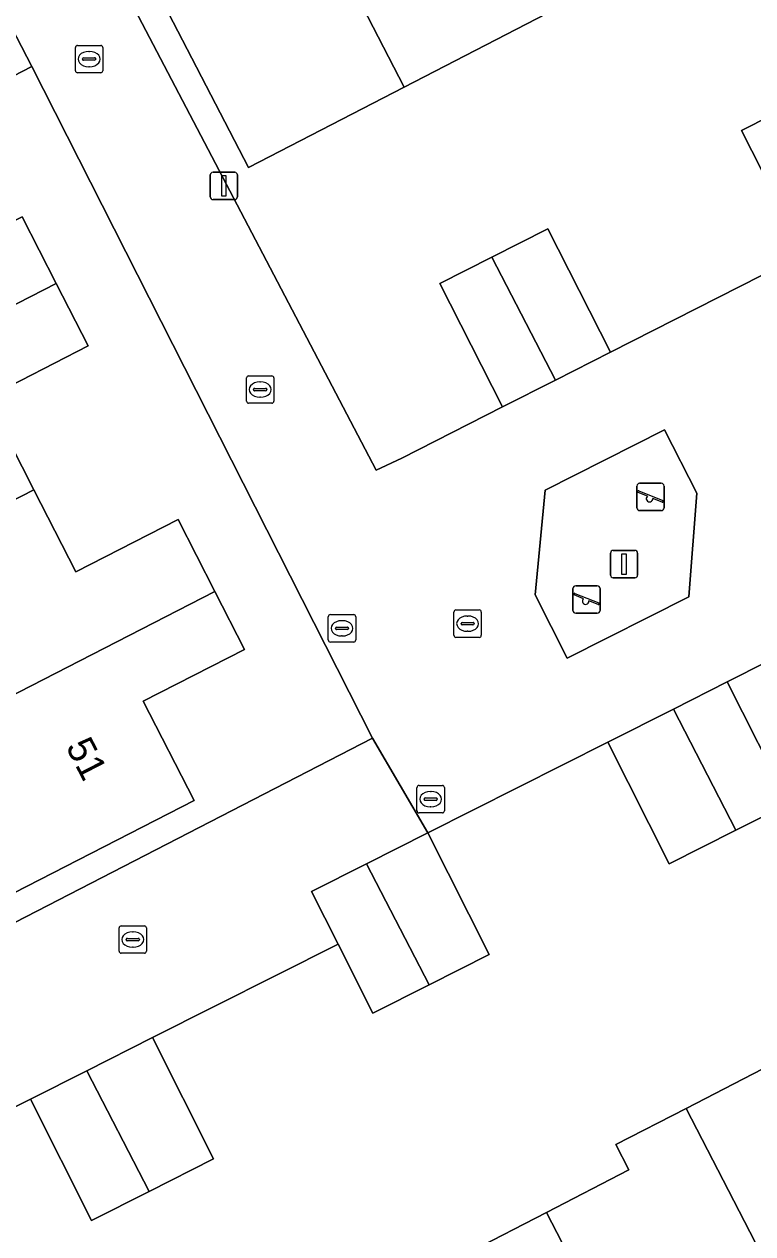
# Model space of a CAD drawing. Extents: x 158455 to 159797, y 387218 to 388672.
# Drawn here: x 159183.61 to 159210.24, y 387800.09 to 387844.32 of the extents above; entities that cross this region are included whole.
import ezdxf

# ---------------------------------------------------------------- set-up
doc = ezdxf.new("R2010")
doc.units = 0
for name, color, linetype in [('IMGEO_Brandkraan', 7, 'Continuous'), ('IMGEO_Erf', 7, 'Continuous'), ('IMGEO_Kolk', 7, 'Continuous'), ('IMGEO_Lichtmast', 7, 'Continuous'), ('IMGEO_Pand', 7, 'Continuous'), ('IMGEO_Pand_nummerreeks', 7, 'Continuous'), ('IMGEO_Rijbaan_lokaal_open', 7, 'Continuous'), ('IMGEO_Rioolput', 7, 'Continuous'), ('IMGEO_Speelvoorziening', 7, 'Continuous'), ('IMGEO_Terreindeel_zand', 7, 'Continuous')]:
    doc.layers.add(name, color=color, linetype=linetype)

msp = doc.modelspace()

# ---------------------------------------------------------------- linework, layer by layer
at = {"layer": 'IMGEO_Brandkraan'}
for p, q in [((159194.722, 387821.802), (159194.722, 387822.654)), ((159194.797, 387822.728), (159195.649, 387822.728)), ((159195.723, 387822.654), (159195.723, 387821.802)), ((159194.981, 387822.222), (159194.981, 387822.234)), ((159195.024, 387822.271), (159195.422, 387822.271)), ((159195.21, 387822.508), (159195.235, 387822.508)), ((159195.465, 387822.234), (159195.465, 387822.222)), ((159195.419, 387822.185), (159195.021, 387822.185)), ((159195.233, 387821.948), (159195.208, 387821.948)), ((159195.649, 387821.728), (159194.797, 387821.728))]:
    msp.add_line(p, q, dxfattribs=at)
for points in [[(159194.722, 387821.802), (159194.722, 387822.654)], [(159194.797, 387822.728), (159195.649, 387822.728)], [(159195.723, 387822.654), (159195.723, 387821.802)], [(159195.649, 387821.728), (159194.797, 387821.728)]]:
    msp.add_lwpolyline(points, dxfattribs=at)
for centre, radius, start, end in [((159194.799, 387822.652), 0.0765, 91.552, 178.448), ((159194.799, 387822.652), 0.0765, 91.552, 178.448), ((159195.647, 387822.652), 0.0765, 1.552, 88.448), ((159195.647, 387822.652), 0.0765, 1.552, 88.448), ((159195.021, 387822.231), 0.0403, 85.8775, 175.7526), ((159195.018, 387822.221), 0.0366, 178.938, 274.7102), ((159195.422, 387822.228), 0.043, 264.8664, 352.4533), ((159195.426, 387822.233), 0.0386, 1.7309, 96.639), ((159194.799, 387821.804), 0.0765, 181.552, 268.448), ((159194.799, 387821.804), 0.0765, 181.552, 268.448), ((159195.647, 387821.804), 0.0765, 271.552, 358.448), ((159195.647, 387821.804), 0.0765, 271.552, 358.448)]:
    msp.add_arc(centre, radius, start, end, dxfattribs=at)
for centre, major_axis, ratio, start_param, end_param in [((159195.209, 387822.228), (-0.387, 0.002), 0.722429, 4.712389, 7.853982), ((159195.234, 387822.228), (-0.39, 0.002), 0.717154, 1.570796, 4.712389)]:
    msp.add_ellipse(centre, major_axis=major_axis, ratio=ratio, start_param=start_param, end_param=end_param, dxfattribs=at)
at = {"layer": 'IMGEO_Erf'}
for points in [[(159185.514, 387848.933), (159196.467, 387828.005), (159197.412, 387828.453), (159201.093, 387830.322), (159198.802, 387834.833), (159200.704, 387835.798), (159202.744, 387836.834), (159205.035, 387832.323), (159212.112, 387835.917), (159209.822, 387840.427), (159212.013, 387841.54), (159214.303, 387837.029), (159215.376, 387837.561), (159219.963, 387839.918), (159219.088, 387841.62), (159220.992, 387842.598), (159221.867, 387840.896), (159228.068, 387844.083), (159227.45, 387845.27)], [(159203.09, 387844.897), (159197.498, 387842.013), (159191.802, 387839.076), (159188.192, 387846.076)], [(159176.533, 387808.013), (159196.339, 387818.215), (159183.884, 387842.763), (159177.399, 387839.413)], [(159200.377, 387784.101), (159230.052, 387805.353), (159229.292, 387806.869), (159222.131, 387821.154), (159220.899, 387820.532), (159218.84, 387819.493), (159216.594, 387823.947), (159209.304, 387820.271), (159211.551, 387815.817), (159209.62, 387814.843), (159207.186, 387813.615), (159204.939, 387818.069), (159198.361, 387814.751), (159200.607, 387810.298), (159198.407, 387809.188), (159196.353, 387808.152), (159195.076, 387810.684), (159188.293, 387807.264), (159190.528, 387802.832), (159188.174, 387801.644), (159186.069, 387800.582), (159183.833, 387805.014), (159180.418, 387803.292)]]:
    msp.add_lwpolyline(points, dxfattribs=at)
for points in [[(159182.76, 387812.318), (159179.518, 387810.658), (159176.578, 387816.399), (159179.821, 387818.059), (159176.935, 387823.696), (159174.049, 387829.333), (159171.106, 387835.081), (159178.098, 387838.661), (159179.786, 387835.364), (159183.526, 387837.278), (159184.778, 387834.833), (159185.947, 387832.55), (159182.241, 387830.652), (159183.959, 387827.296), (159185.494, 387824.298), (159189.229, 387826.21), (159190.579, 387823.573), (159191.661, 387821.459), (159187.959, 387819.563), (159189.818, 387815.932)], [(159205.705, 387802.428), (159205.229, 387803.351), (159207.8, 387804.678), (159213.379, 387807.557), (159218.957, 387810.435), (159224.641, 387813.368), (159228.194, 387806.484), (159222.51, 387803.551), (159216.931, 387800.672), (159213.726, 387799.018), (159214.243, 387798.016), (159211.87, 387796.792), (159206.291, 387793.913), (159200.712, 387791.034), (159195.133, 387788.155), (159189.555, 387785.276), (159183.869, 387782.342), (159180.276, 387789.306), (159185.961, 387792.24), (159191.54, 387795.119), (159197.118, 387797.997), (159202.697, 387800.876)]]:
    msp.add_lwpolyline(points, close=True, dxfattribs=at)
at = {"layer": 'IMGEO_Kolk'}
for p, q in [((159185.479, 387842.614), (159185.479, 387843.466)), ((159185.554, 387843.54), (159186.406, 387843.54)), ((159186.48, 387843.466), (159186.48, 387842.614)), ((159185.738, 387843.034), (159185.738, 387843.046)), ((159186.176, 387842.997), (159185.778, 387842.997)), ((159185.781, 387843.083), (159186.179, 387843.083)), ((159185.967, 387843.32), (159185.992, 387843.32)), ((159186.222, 387843.046), (159186.222, 387843.034)), ((159185.99, 387842.76), (159185.965, 387842.76)), ((159186.406, 387842.54), (159185.554, 387842.54)), ((159191.731, 387830.532), (159191.731, 387831.384)), ((159191.806, 387831.458), (159192.658, 387831.458)), ((159192.219, 387831.238), (159192.244, 387831.238)), ((159192.732, 387831.384), (159192.732, 387830.532)), ((159191.99, 387830.952), (159191.99, 387830.964)), ((159192.428, 387830.915), (159192.03, 387830.915)), ((159192.033, 387831.001), (159192.431, 387831.001)), ((159192.242, 387830.678), (159192.217, 387830.678)), ((159192.474, 387830.964), (159192.474, 387830.952)), ((159192.658, 387830.458), (159191.806, 387830.458)), ((159199.313, 387821.972), (159199.313, 387822.824)), ((159199.388, 387822.898), (159200.24, 387822.898)), ((159199.801, 387822.678), (159199.826, 387822.678)), ((159200.314, 387822.824), (159200.314, 387821.972)), ((159199.572, 387822.392), (159199.572, 387822.404)), ((159200.01, 387822.355), (159199.612, 387822.355)), ((159199.615, 387822.441), (159200.013, 387822.441)), ((159200.056, 387822.404), (159200.056, 387822.392)), ((159200.24, 387821.898), (159199.388, 387821.898)), ((159199.824, 387822.118), (159199.799, 387822.118)), ((159187.075, 387810.423), (159187.075, 387811.275)), ((159187.15, 387811.349), (159188.002, 387811.349)), ((159188.076, 387811.275), (159188.076, 387810.423)), ((159187.334, 387810.843), (159187.334, 387810.855)), ((159187.772, 387810.806), (159187.374, 387810.806)), ((159187.377, 387810.892), (159187.775, 387810.892)), ((159187.563, 387811.129), (159187.588, 387811.129)), ((159187.818, 387810.855), (159187.818, 387810.843)), ((159188.002, 387810.349), (159187.15, 387810.349)), ((159187.586, 387810.569), (159187.561, 387810.569))]:
    msp.add_line(p, q, dxfattribs=at)
for points in [[(159185.479, 387842.614), (159185.479, 387843.466)], [(159185.554, 387843.54), (159186.406, 387843.54)], [(159186.48, 387843.466), (159186.48, 387842.614)], [(159186.406, 387842.54), (159185.554, 387842.54)], [(159191.731, 387830.532), (159191.731, 387831.384)], [(159191.806, 387831.458), (159192.658, 387831.458)], [(159192.732, 387831.384), (159192.732, 387830.532)], [(159192.658, 387830.458), (159191.806, 387830.458)], [(159199.313, 387821.972), (159199.313, 387822.824)], [(159199.388, 387822.898), (159200.24, 387822.898)], [(159200.314, 387822.824), (159200.314, 387821.972)], [(159200.24, 387821.898), (159199.388, 387821.898)], [(159187.075, 387810.423), (159187.075, 387811.275)], [(159187.15, 387811.349), (159188.002, 387811.349)], [(159188.076, 387811.275), (159188.076, 387810.423)], [(159188.002, 387810.349), (159187.15, 387810.349)]]:
    msp.add_lwpolyline(points, dxfattribs=at)
for centre, radius, start, end in [((159185.556, 387843.464), 0.0765, 91.552, 178.448), ((159185.556, 387843.464), 0.0765, 91.552, 178.448), ((159186.404, 387843.464), 0.0765, 1.552, 88.448), ((159186.404, 387843.464), 0.0765, 1.552, 88.448), ((159185.778, 387843.043), 0.0403, 85.8775, 175.7526), ((159185.775, 387843.033), 0.0366, 178.938, 274.7102), ((159186.179, 387843.04), 0.043, 264.8664, 352.4533), ((159186.183, 387843.045), 0.0386, 1.7309, 96.639), ((159185.556, 387842.616), 0.0765, 181.552, 268.448), ((159185.556, 387842.616), 0.0765, 181.552, 268.448), ((159186.404, 387842.616), 0.0765, 271.552, 358.448), ((159186.404, 387842.616), 0.0765, 271.552, 358.448), ((159191.808, 387831.382), 0.0765, 91.552, 178.448), ((159191.808, 387831.382), 0.0765, 91.552, 178.448), ((159192.656, 387831.382), 0.0765, 1.552, 88.448), ((159192.656, 387831.382), 0.0765, 1.552, 88.448), ((159192.03, 387830.961), 0.0403, 85.8775, 175.7526), ((159192.027, 387830.951), 0.0366, 178.938, 274.7102), ((159192.431, 387830.958), 0.043, 264.8664, 352.4533), ((159192.435, 387830.963), 0.0386, 1.7309, 96.639), ((159191.808, 387830.534), 0.0765, 181.552, 268.448), ((159191.808, 387830.534), 0.0765, 181.552, 268.448), ((159192.656, 387830.534), 0.0765, 271.552, 358.448), ((159192.656, 387830.534), 0.0765, 271.552, 358.448), ((159199.39, 387822.822), 0.0765, 91.552, 178.448), ((159199.39, 387822.822), 0.0765, 91.552, 178.448), ((159200.238, 387822.822), 0.0765, 1.552, 88.448), ((159200.238, 387822.822), 0.0765, 1.552, 88.448), ((159199.612, 387822.401), 0.0403, 85.8775, 175.7526), ((159199.609, 387822.391), 0.0366, 178.938, 274.7102), ((159200.013, 387822.398), 0.043, 264.8664, 352.4533), ((159200.017, 387822.403), 0.0386, 1.7309, 96.639), ((159199.39, 387821.974), 0.0765, 181.552, 268.448), ((159199.39, 387821.974), 0.0765, 181.552, 268.448), ((159200.238, 387821.974), 0.0765, 271.552, 358.448), ((159200.238, 387821.974), 0.0765, 271.552, 358.448), ((159187.152, 387811.273), 0.0765, 91.552, 178.448), ((159187.152, 387811.273), 0.0765, 91.552, 178.448), ((159188, 387811.273), 0.0765, 1.552, 88.448), ((159188, 387811.273), 0.0765, 1.552, 88.448), ((159187.374, 387810.852), 0.0403, 85.8775, 175.7526), ((159187.371, 387810.842), 0.0366, 178.938, 274.7102), ((159187.775, 387810.849), 0.043, 264.8664, 352.4533), ((159187.779, 387810.854), 0.0386, 1.7309, 96.639), ((159187.152, 387810.425), 0.0765, 181.552, 268.448), ((159187.152, 387810.425), 0.0765, 181.552, 268.448), ((159188, 387810.425), 0.0765, 271.552, 358.448), ((159188, 387810.425), 0.0765, 271.552, 358.448)]:
    msp.add_arc(centre, radius, start, end, dxfattribs=at)
for centre, major_axis, ratio, start_param, end_param in [((159185.966, 387843.04), (-0.387, 0.002), 0.722429, 4.712389, 7.853982), ((159185.991, 387843.04), (-0.39, 0.002), 0.717154, 1.570796, 4.712389), ((159192.218, 387830.958), (-0.387, 0.002), 0.722429, 4.712389, 7.853982), ((159192.243, 387830.958), (-0.39, 0.002), 0.717154, 1.570796, 4.712389), ((159199.8, 387822.398), (-0.387, 0.002), 0.722429, 4.712389, 7.853982), ((159199.825, 387822.398), (-0.39, 0.002), 0.717154, 1.570796, 4.712389), ((159187.562, 387810.849), (-0.387, 0.002), 0.722429, 4.712389, 7.853982), ((159187.587, 387810.849), (-0.39, 0.002), 0.717154, 1.570796, 4.712389)]:
    msp.add_ellipse(centre, major_axis=major_axis, ratio=ratio, start_param=start_param, end_param=end_param, dxfattribs=at)
at = {"layer": 'IMGEO_Lichtmast'}
for p, q in [((159190.409, 387838.003), (159190.409, 387838.803)), ((159190.409, 387838.803), (159190.409, 387838.003)), ((159190.509, 387838.903), (159191.299, 387838.903)), ((159191.299, 387838.903), (159190.509, 387838.903)), ((159191.399, 387838.803), (159191.399, 387838.003)), ((159191.399, 387838.003), (159191.399, 387838.803)), ((159191.299, 387837.903), (159190.509, 387837.903)), ((159190.509, 387837.903), (159191.299, 387837.903)), ((159205.036, 387824.176), (159205.036, 387824.976)), ((159205.036, 387824.976), (159205.036, 387824.176)), ((159205.136, 387825.076), (159205.926, 387825.076)), ((159205.926, 387825.076), (159205.136, 387825.076)), ((159206.026, 387824.976), (159206.026, 387824.176)), ((159206.026, 387824.176), (159206.026, 387824.976)), ((159205.926, 387824.076), (159205.136, 387824.076)), ((159205.136, 387824.076), (159205.926, 387824.076))]:
    msp.add_line(p, q, dxfattribs=at)
for points in [[(159190.829, 387838.778), (159190.979, 387838.778), (159190.979, 387838.028), (159190.829, 387838.028), (159190.829, 387838.778)], [(159205.456, 387824.951), (159205.606, 387824.951), (159205.606, 387824.201), (159205.456, 387824.201), (159205.456, 387824.951)]]:
    msp.add_lwpolyline(points, dxfattribs=at)
for centre, start, end in [((159190.509, 387838.803), 90, 180), ((159190.509, 387838.803), 90, 180), ((159191.299, 387838.803), 0, 90), ((159191.299, 387838.803), 360, 90), ((159190.509, 387838.003), 180, 270), ((159190.509, 387838.003), 180, 270), ((159191.299, 387838.003), 270, 0), ((159191.299, 387838.003), 270, 0), ((159205.136, 387824.976), 90, 180), ((159205.136, 387824.976), 90, 180), ((159205.926, 387824.976), 0, 90), ((159205.926, 387824.976), 360, 90), ((159205.136, 387824.176), 180, 270), ((159205.136, 387824.176), 180, 270), ((159205.926, 387824.176), 270, 0), ((159205.926, 387824.176), 270, 0)]:
    msp.add_arc(centre, 0.1, start, end, dxfattribs=at)
at = {"layer": 'IMGEO_Pand'}
for points in [[(159203.09, 387844.897), (159199.479, 387851.897), (159193.887, 387849.013), (159197.498, 387842.013)], [(159193.887, 387849.013), (159188.192, 387846.076), (159191.802, 387839.076), (159197.498, 387842.013)], [(159212.112, 387835.917), (159214.303, 387837.029), (159212.013, 387841.54), (159209.822, 387840.427)], [(159174.049, 387829.333), (159184.778, 387834.833), (159183.526, 387837.278), (159179.786, 387835.364), (159178.098, 387838.661), (159171.106, 387835.081)], [(159200.704, 387835.798), (159203.023, 387831.302), (159205.035, 387832.323), (159202.744, 387836.834)], [(159200.704, 387835.798), (159198.802, 387834.833), (159201.093, 387830.322), (159203.023, 387831.302)], [(159183.959, 387827.296), (159182.241, 387830.652), (159185.947, 387832.55), (159184.778, 387834.833), (159174.049, 387829.333), (159176.935, 387823.696)], [(159183.959, 387827.296), (159176.935, 387823.696), (159179.821, 387818.059), (159190.579, 387823.573), (159189.229, 387826.21), (159185.494, 387824.298)], [(159187.959, 387819.563), (159191.661, 387821.459), (159190.579, 387823.573), (159179.821, 387818.059), (159176.578, 387816.399), (159179.518, 387810.658), (159182.76, 387812.318), (159189.818, 387815.932)], [(159209.62, 387814.843), (159211.551, 387815.817), (159209.304, 387820.271), (159207.333, 387819.277)], [(159209.62, 387814.843), (159207.333, 387819.277), (159204.939, 387818.069), (159207.186, 387813.615)], [(159196.119, 387813.62), (159198.407, 387809.188), (159200.607, 387810.298), (159198.361, 387814.751)], [(159196.119, 387813.62), (159194.107, 387812.605), (159195.076, 387810.684), (159196.353, 387808.152), (159198.407, 387809.188)], [(159185.897, 387806.055), (159188.174, 387801.644), (159190.528, 387802.832), (159188.293, 387807.264)], [(159213.379, 387807.557), (159207.8, 387804.678), (159211.87, 387796.792), (159214.243, 387798.016), (159213.726, 387799.018), (159216.931, 387800.672)], [(159185.897, 387806.055), (159183.833, 387805.014), (159186.069, 387800.582), (159188.174, 387801.644)], [(159206.291, 387793.913), (159211.87, 387796.792), (159207.8, 387804.678), (159205.229, 387803.351), (159205.705, 387802.428), (159202.697, 387800.876)], [(159200.712, 387791.034), (159206.291, 387793.913), (159202.697, 387800.876), (159197.118, 387797.997)]]:
    msp.add_lwpolyline(points, close=True, dxfattribs=at)
at = {"layer": 'IMGEO_Rijbaan_lokaal_open'}
for points in [[(159145.729, 387907.23), (159122.997, 387903.298), (159120.055, 387902.761), (159116.477, 387902.109), (159116.824, 387900.464), (159121.398, 387901.284), (159121.698, 387899.706), (159150.699, 387904.721), (159160.266, 387886.356), (159155.484, 387883.835), (159174.5, 387846.623), (159177.134, 387841.469), (159176.512, 387841.15), (159177.399, 387839.413), (159183.884, 387842.763), (159180.682, 387848.954), (159180.326, 387848.77), (159179.976, 387849.448), (159175.217, 387846.993), (159168.051, 387860.883), (159172.809, 387863.339), (159170.45, 387867.911)], [(159180.682, 387848.954), (159183.884, 387842.763), (159196.339, 387818.215), (159198.361, 387814.751), (159204.939, 387818.069), (159207.333, 387819.277), (159209.304, 387820.271), (159216.594, 387823.947)], [(159212.112, 387835.917), (159205.035, 387832.323), (159203.023, 387831.302), (159201.093, 387830.322), (159197.412, 387828.453), (159196.467, 387828.005), (159185.514, 387848.933)]]:
    msp.add_lwpolyline(points, dxfattribs=at)
for points in [[(159202.647, 387827.282), (159207.008, 387829.481), (159208.187, 387827.174), (159207.904, 387823.385), (159203.458, 387821.143), (159202.277, 387823.454)], [(159179.292, 387802.699), (159180.418, 387803.292), (159183.833, 387805.014), (159185.897, 387806.055), (159188.293, 387807.264), (159195.076, 387810.684), (159194.107, 387812.605), (159196.119, 387813.62), (159198.361, 387814.751), (159196.339, 387818.215), (159176.533, 387808.013), (159177.912, 387805.356)]]:
    msp.add_lwpolyline(points, close=True, dxfattribs=at)
at = {"layer": 'IMGEO_Rioolput'}
for p, q in [((159198.038, 387816.482), (159198.89, 387816.482)), ((159197.963, 387815.556), (159197.963, 387816.408)), ((159198.265, 387816.025), (159198.663, 387816.025)), ((159198.451, 387816.262), (159198.476, 387816.262)), ((159198.964, 387816.408), (159198.964, 387815.556)), ((159198.222, 387815.976), (159198.222, 387815.988)), ((159198.66, 387815.939), (159198.262, 387815.939)), ((159198.474, 387815.702), (159198.449, 387815.702)), ((159198.706, 387815.988), (159198.706, 387815.976)), ((159198.89, 387815.482), (159198.038, 387815.482))]:
    msp.add_line(p, q, dxfattribs=at)
for points in [[(159198.038, 387816.482), (159198.89, 387816.482)], [(159197.963, 387815.556), (159197.963, 387816.408)], [(159198.964, 387816.408), (159198.964, 387815.556)], [(159198.89, 387815.482), (159198.038, 387815.482)]]:
    msp.add_lwpolyline(points, dxfattribs=at)
for centre, radius, start, end in [((159198.04, 387816.406), 0.0765, 91.552, 178.448), ((159198.04, 387816.406), 0.0765, 91.552, 178.448), ((159198.888, 387816.406), 0.0765, 1.552, 88.448), ((159198.888, 387816.406), 0.0765, 1.552, 88.448), ((159198.262, 387815.985), 0.0403, 85.8775, 175.7526), ((159198.667, 387815.987), 0.0386, 1.7309, 96.639), ((159198.259, 387815.975), 0.0366, 178.938, 274.7102), ((159198.663, 387815.982), 0.043, 264.8664, 352.4533), ((159198.04, 387815.558), 0.0765, 181.552, 268.448), ((159198.04, 387815.558), 0.0765, 181.552, 268.448), ((159198.888, 387815.558), 0.0765, 271.552, 358.448), ((159198.888, 387815.558), 0.0765, 271.552, 358.448)]:
    msp.add_arc(centre, radius, start, end, dxfattribs=at)
for centre, major_axis, ratio, start_param, end_param in [((159198.45, 387815.982), (-0.387, 0.002), 0.722429, 4.712389, 7.853982), ((159198.475, 387815.982), (-0.39, 0.002), 0.717154, 1.570796, 4.712389)]:
    msp.add_ellipse(centre, major_axis=major_axis, ratio=ratio, start_param=start_param, end_param=end_param, dxfattribs=at)
at = {"layer": 'IMGEO_Speelvoorziening'}
for p, q in [((159206.102, 387827.53), (159206.892, 387827.53)), ((159206.892, 387827.53), (159206.102, 387827.53)), ((159206.002, 387826.63), (159206.002, 387827.43)), ((159206.002, 387827.43), (159206.002, 387826.63)), ((159206.385, 387827.058), (159206.046, 387827.195)), ((159206.071, 387827.255), (159206.947, 387826.902)), ((159206.992, 387827.43), (159206.992, 387826.63)), ((159206.992, 387826.63), (159206.992, 387827.43)), ((159206.923, 387826.842), (159206.583, 387826.979)), ((159206.892, 387826.53), (159206.102, 387826.53)), ((159206.102, 387826.53), (159206.892, 387826.53)), ((159203.664, 387822.882), (159203.664, 387823.682)), ((159203.664, 387823.682), (159203.664, 387822.882)), ((159203.764, 387823.782), (159204.554, 387823.782)), ((159204.554, 387823.782), (159203.764, 387823.782)), ((159204.654, 387823.682), (159204.654, 387822.882)), ((159204.654, 387822.882), (159204.654, 387823.682)), ((159204.047, 387823.31), (159203.708, 387823.447)), ((159203.733, 387823.507), (159204.609, 387823.154)), ((159204.585, 387823.094), (159204.245, 387823.231)), ((159204.554, 387822.782), (159203.764, 387822.782)), ((159203.764, 387822.782), (159204.554, 387822.782))]:
    msp.add_line(p, q, dxfattribs=at)
for centre, radius, start, end in [((159206.102, 387827.43), 0.1, 90, 180), ((159206.102, 387827.43), 0.1, 90, 180), ((159206.892, 387827.43), 0.1, 0, 90), ((159206.892, 387827.43), 0.1, 360, 90), ((159206.059, 387827.225), 0.0327, 68.078, 248.078), ((159206.102, 387826.63), 0.1, 180, 270), ((159206.102, 387826.63), 0.1, 180, 270), ((159206.464, 387826.968), 0.12, 130.9928, 5.1632), ((159206.892, 387826.63), 0.1, 270, 0), ((159206.892, 387826.63), 0.1, 270, 0), ((159206.935, 387826.872), 0.0327, 248.078, 68.078), ((159203.764, 387823.682), 0.1, 90, 180), ((159203.764, 387823.682), 0.1, 90, 180), ((159204.554, 387823.682), 0.1, 0, 90), ((159204.554, 387823.682), 0.1, 360, 90), ((159203.721, 387823.477), 0.0327, 68.078, 248.078), ((159204.126, 387823.22), 0.12, 130.9928, 5.1632), ((159204.597, 387823.124), 0.0327, 248.078, 68.078), ((159203.764, 387822.882), 0.1, 180, 270), ((159203.764, 387822.882), 0.1, 180, 270), ((159204.554, 387822.882), 0.1, 270, 0), ((159204.554, 387822.882), 0.1, 270, 0)]:
    msp.add_arc(centre, radius, start, end, dxfattribs=at)
at = {"layer": 'IMGEO_Terreindeel_zand'}
msp.add_lwpolyline([(159208.187, 387827.174), (159207.008, 387829.481), (159202.647, 387827.282), (159202.277, 387823.454), (159203.458, 387821.143), (159207.904, 387823.385)], close=True, dxfattribs=at)

# ---------------------------------------------------------------- texts
at = {"layer": 'IMGEO_Pand_nummerreeks'}
msp.add_text('51', height=1, rotation=297.2783, dxfattribs=at).set_placement((159185.11, 387817.903))

doc.saveas('drawing.dxf')
